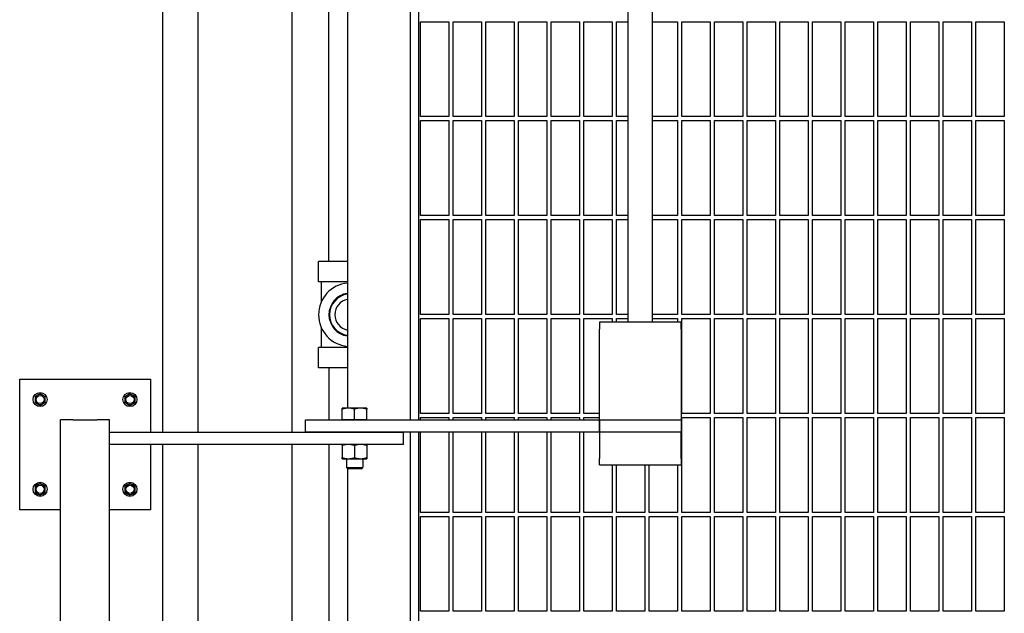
# Model space of a CAD drawing. Header units: inches. Extents: x 5 to 1128, y -85 to 748.
# Tile 671 of 693: x 732 to 763, y 625 to 643. Entities that reach past the tile are written whole.
import ezdxf

# ---------------------------------------------------------------- set-up
doc = ezdxf.new("R2010")
doc.units = ezdxf.units.IN
doc.header["$LTSCALE"] = 32
doc.header["$MEASUREMENT"] = 0
doc.layers.add('Visible (ANSI)', color=7, linetype='Continuous', lineweight=30)

msp = doc.modelspace()

# ---------------------------------------------------------------- linework, layer by layer
at = {"layer": 'Visible (ANSI)'}
for p, q in [((736.78063, 655.06478), (736.78063, 630.31478)), ((737.85813, 655.06478), (737.85813, 630.31478)), ((740.73313, 655.06478), (740.73313, 630.31478)), ((744.36063, 654.68978), (744.36063, 630.68978)), ((744.61063, 654.68978), (744.61063, 630.68978)), ((742.44063, 654.32578), (742.44063, 631.05378)), ((751.03063, 633.68978), (751.03063, 651.68978)), ((751.78063, 633.68978), (751.78063, 651.68978)), ((741.87313, 635.54524), (741.87313, 651.04986)), ((744.67313, 639.98478), (744.67313, 642.89103)), ((744.67313, 642.89103), (745.54813, 642.89103)), ((745.54813, 642.89103), (745.54813, 639.98478)), ((745.67313, 639.98478), (745.67313, 642.89103)), ((745.67313, 642.89103), (746.54813, 642.89103)), ((746.54813, 642.89103), (746.54813, 639.98478)), ((746.67313, 639.98478), (746.67313, 642.89103)), ((746.67313, 642.89103), (747.54813, 642.89103)), ((747.54813, 642.89103), (747.54813, 639.98478)), ((747.67313, 639.98478), (747.67313, 642.89103)), ((747.67313, 642.89103), (748.54813, 642.89103)), ((748.54813, 642.89103), (748.54813, 639.98478)), ((748.67313, 639.98478), (748.67313, 642.89103)), ((748.67313, 642.89103), (749.54813, 642.89103)), ((749.54813, 642.89103), (749.54813, 639.98478)), ((749.67313, 639.98478), (749.67313, 642.89103)), ((749.67313, 642.89103), (750.54813, 642.89103)), ((750.54813, 642.89103), (750.54813, 639.98478)), ((750.67313, 639.98478), (750.67313, 642.89103)), ((750.67313, 642.89103), (751.03063, 642.89103)), ((751.78063, 642.89103), (752.54813, 642.89103)), ((752.54813, 642.89103), (752.54813, 639.98478)), ((752.67313, 639.98478), (752.67313, 642.89103)), ((752.67313, 642.89103), (753.54813, 642.89103)), ((753.54813, 642.89103), (753.54813, 639.98478)), ((753.67313, 639.98478), (753.67313, 642.89103)), ((753.67313, 642.89103), (754.54813, 642.89103)), ((754.54813, 642.89103), (754.54813, 639.98478)), ((754.67313, 639.98478), (754.67313, 642.89103)), ((754.67313, 642.89103), (755.54813, 642.89103)), ((755.54813, 642.89103), (755.54813, 639.98478)), ((755.67313, 639.98478), (755.67313, 642.89103)), ((755.67313, 642.89103), (756.54813, 642.89103)), ((756.54813, 642.89103), (756.54813, 639.98478)), ((756.67313, 639.98478), (756.67313, 642.89103)), ((756.67313, 642.89103), (757.54813, 642.89103)), ((757.54813, 642.89103), (757.54813, 639.98478)), ((757.67313, 639.98478), (757.67313, 642.89103)), ((757.67313, 642.89103), (758.54813, 642.89103)), ((758.54813, 642.89103), (758.54813, 639.98478)), ((758.67313, 639.98478), (758.67313, 642.89103)), ((758.67313, 642.89103), (759.54813, 642.89103)), ((759.54813, 642.89103), (759.54813, 639.98478)), ((759.67313, 639.98478), (759.67313, 642.89103)), ((759.67313, 642.89103), (760.54813, 642.89103)), ((760.54813, 642.89103), (760.54813, 639.98478)), ((760.67313, 639.98478), (760.67313, 642.89103)), ((760.67313, 642.89103), (761.54813, 642.89103)), ((761.54813, 642.89103), (761.54813, 639.98478)), ((761.67313, 639.98478), (761.67313, 642.89103)), ((761.67313, 642.89103), (762.54813, 642.89103)), ((762.54813, 642.89103), (762.54813, 639.98478)), ((745.54813, 639.98478), (744.67313, 639.98478)), ((746.54813, 639.98478), (745.67313, 639.98478)), ((747.54813, 639.98478), (746.67313, 639.98478)), ((748.54813, 639.98478), (747.67313, 639.98478)), ((749.54813, 639.98478), (748.67313, 639.98478)), ((750.54813, 639.98478), (749.67313, 639.98478)), ((751.03063, 639.98478), (750.67313, 639.98478)), ((752.54813, 639.98478), (751.78063, 639.98478)), ((753.54813, 639.98478), (752.67313, 639.98478)), ((754.54813, 639.98478), (753.67313, 639.98478)), ((755.54813, 639.98478), (754.67313, 639.98478)), ((756.54813, 639.98478), (755.67313, 639.98478)), ((757.54813, 639.98478), (756.67313, 639.98478)), ((758.54813, 639.98478), (757.67313, 639.98478)), ((759.54813, 639.98478), (758.67313, 639.98478)), ((760.54813, 639.98478), (759.67313, 639.98478)), ((761.54813, 639.98478), (760.67313, 639.98478)), ((762.54813, 639.98478), (761.67313, 639.98478)), ((744.67313, 636.95353), (744.67313, 639.85978)), ((744.67313, 639.85978), (745.54813, 639.85978)), ((745.54813, 639.85978), (745.54813, 636.95353)), ((745.67313, 636.95353), (745.67313, 639.85978)), ((745.67313, 639.85978), (746.54813, 639.85978)), ((746.54813, 639.85978), (746.54813, 636.95353)), ((746.67313, 636.95353), (746.67313, 639.85978)), ((746.67313, 639.85978), (747.54813, 639.85978)), ((747.54813, 639.85978), (747.54813, 636.95353)), ((747.67313, 636.95353), (747.67313, 639.85978)), ((747.67313, 639.85978), (748.54813, 639.85978)), ((748.54813, 639.85978), (748.54813, 636.95353)), ((748.67313, 636.95353), (748.67313, 639.85978)), ((748.67313, 639.85978), (749.54813, 639.85978)), ((749.54813, 639.85978), (749.54813, 636.95353)), ((749.67313, 636.95353), (749.67313, 639.85978)), ((749.67313, 639.85978), (750.54813, 639.85978)), ((750.54813, 639.85978), (750.54813, 636.95353)), ((750.67313, 636.95353), (750.67313, 639.85978)), ((750.67313, 639.85978), (751.03063, 639.85978)), ((751.78063, 639.85978), (752.54813, 639.85978)), ((752.54813, 639.85978), (752.54813, 636.95353)), ((752.67313, 636.95353), (752.67313, 639.85978)), ((752.67313, 639.85978), (753.54813, 639.85978)), ((753.54813, 639.85978), (753.54813, 636.95353)), ((753.67313, 636.95353), (753.67313, 639.85978)), ((753.67313, 639.85978), (754.54813, 639.85978)), ((754.54813, 639.85978), (754.54813, 636.95353)), ((754.67313, 636.95353), (754.67313, 639.85978)), ((754.67313, 639.85978), (755.54813, 639.85978)), ((755.54813, 639.85978), (755.54813, 636.95353)), ((755.67313, 636.95353), (755.67313, 639.85978)), ((755.67313, 639.85978), (756.54813, 639.85978)), ((756.54813, 639.85978), (756.54813, 636.95353)), ((756.67313, 636.95353), (756.67313, 639.85978)), ((756.67313, 639.85978), (757.54813, 639.85978)), ((757.54813, 639.85978), (757.54813, 636.95353)), ((757.67313, 636.95353), (757.67313, 639.85978)), ((757.67313, 639.85978), (758.54813, 639.85978)), ((758.54813, 639.85978), (758.54813, 636.95353)), ((758.67313, 636.95353), (758.67313, 639.85978)), ((758.67313, 639.85978), (759.54813, 639.85978)), ((759.54813, 639.85978), (759.54813, 636.95353)), ((759.67313, 636.95353), (759.67313, 639.85978)), ((759.67313, 639.85978), (760.54813, 639.85978)), ((760.54813, 639.85978), (760.54813, 636.95353)), ((760.67313, 636.95353), (760.67313, 639.85978)), ((760.67313, 639.85978), (761.54813, 639.85978)), ((761.54813, 639.85978), (761.54813, 636.95353)), ((761.67313, 636.95353), (761.67313, 639.85978)), ((761.67313, 639.85978), (762.54813, 639.85978)), ((762.54813, 639.85978), (762.54813, 636.95353)), ((745.54813, 636.95353), (744.67313, 636.95353)), ((746.54813, 636.95353), (745.67313, 636.95353)), ((747.54813, 636.95353), (746.67313, 636.95353)), ((748.54813, 636.95353), (747.67313, 636.95353)), ((749.54813, 636.95353), (748.67313, 636.95353)), ((750.54813, 636.95353), (749.67313, 636.95353)), ((751.03063, 636.95353), (750.67313, 636.95353)), ((752.54813, 636.95353), (751.78063, 636.95353)), ((753.54813, 636.95353), (752.67313, 636.95353)), ((754.54813, 636.95353), (753.67313, 636.95353)), ((755.54813, 636.95353), (754.67313, 636.95353)), ((756.54813, 636.95353), (755.67313, 636.95353)), ((757.54813, 636.95353), (756.67313, 636.95353)), ((758.54813, 636.95353), (757.67313, 636.95353)), ((759.54813, 636.95353), (758.67313, 636.95353)), ((760.54813, 636.95353), (759.67313, 636.95353)), ((761.54813, 636.95353), (760.67313, 636.95353)), ((762.54813, 636.95353), (761.67313, 636.95353)), ((744.67313, 633.92228), (744.67313, 636.82853)), ((744.67313, 636.82853), (745.54813, 636.82853)), ((745.54813, 636.82853), (745.54813, 633.92228)), ((745.67313, 633.92228), (745.67313, 636.82853)), ((745.67313, 636.82853), (746.54813, 636.82853)), ((746.54813, 636.82853), (746.54813, 633.92228)), ((746.67313, 633.92228), (746.67313, 636.82853)), ((746.67313, 636.82853), (747.54813, 636.82853)), ((747.54813, 636.82853), (747.54813, 633.92228)), ((747.67313, 633.92228), (747.67313, 636.82853)), ((747.67313, 636.82853), (748.54813, 636.82853)), ((748.54813, 636.82853), (748.54813, 633.92228)), ((748.67313, 633.92228), (748.67313, 636.82853)), ((748.67313, 636.82853), (749.54813, 636.82853)), ((749.54813, 636.82853), (749.54813, 633.92228)), ((749.67313, 633.92228), (749.67313, 636.82853)), ((749.67313, 636.82853), (750.54813, 636.82853)), ((750.54813, 636.82853), (750.54813, 633.92228)), ((750.67313, 633.92228), (750.67313, 636.82853)), ((750.67313, 636.82853), (751.03063, 636.82853)), ((751.78063, 636.82853), (752.54813, 636.82853)), ((752.54813, 636.82853), (752.54813, 633.92228)), ((752.67313, 633.92228), (752.67313, 636.82853)), ((752.67313, 636.82853), (753.54813, 636.82853)), ((753.54813, 636.82853), (753.54813, 633.92228)), ((753.67313, 633.92228), (753.67313, 636.82853)), ((753.67313, 636.82853), (754.54813, 636.82853)), ((754.54813, 636.82853), (754.54813, 633.92228)), ((754.67313, 633.92228), (754.67313, 636.82853)), ((754.67313, 636.82853), (755.54813, 636.82853)), ((755.54813, 636.82853), (755.54813, 633.92228)), ((755.67313, 633.92228), (755.67313, 636.82853)), ((755.67313, 636.82853), (756.54813, 636.82853)), ((756.54813, 636.82853), (756.54813, 633.92228)), ((756.67313, 633.92228), (756.67313, 636.82853)), ((756.67313, 636.82853), (757.54813, 636.82853)), ((757.54813, 636.82853), (757.54813, 633.92228)), ((757.67313, 633.92228), (757.67313, 636.82853)), ((757.67313, 636.82853), (758.54813, 636.82853)), ((758.54813, 636.82853), (758.54813, 633.92228)), ((758.67313, 633.92228), (758.67313, 636.82853)), ((758.67313, 636.82853), (759.54813, 636.82853)), ((759.54813, 636.82853), (759.54813, 633.92228)), ((759.67313, 633.92228), (759.67313, 636.82853)), ((759.67313, 636.82853), (760.54813, 636.82853)), ((760.54813, 636.82853), (760.54813, 633.92228)), ((760.67313, 633.92228), (760.67313, 636.82853)), ((760.67313, 636.82853), (761.54813, 636.82853)), ((761.54813, 636.82853), (761.54813, 633.92228)), ((761.67313, 633.92228), (761.67313, 636.82853)), ((761.67313, 636.82853), (762.54813, 636.82853)), ((762.54813, 636.82853), (762.54813, 633.92228)), ((742.44063, 635.54524), (741.55563, 635.54524)), ((741.55563, 634.92524), (741.55563, 635.54524)), ((742.44063, 634.92524), (741.55563, 634.92524)), ((741.64063, 634.31339), (741.64063, 634.92524)), ((745.54813, 633.92228), (744.67313, 633.92228)), ((746.54813, 633.92228), (745.67313, 633.92228)), ((747.54813, 633.92228), (746.67313, 633.92228)), ((748.54813, 633.92228), (747.67313, 633.92228)), ((749.54813, 633.92228), (748.67313, 633.92228)), ((750.54813, 633.92228), (749.67313, 633.92228)), ((751.03063, 633.92228), (750.67313, 633.92228)), ((752.54813, 633.92228), (751.78063, 633.92228)), ((753.54813, 633.92228), (752.67313, 633.92228)), ((754.54813, 633.92228), (753.67313, 633.92228)), ((755.54813, 633.92228), (754.67313, 633.92228)), ((756.54813, 633.92228), (755.67313, 633.92228)), ((757.54813, 633.92228), (756.67313, 633.92228)), ((758.54813, 633.92228), (757.67313, 633.92228)), ((759.54813, 633.92228), (758.67313, 633.92228)), ((760.54813, 633.92228), (759.67313, 633.92228)), ((761.54813, 633.92228), (760.67313, 633.92228)), ((762.54813, 633.92228), (761.67313, 633.92228)), ((744.67313, 630.89103), (744.67313, 633.79728)), ((744.67313, 633.79728), (745.54813, 633.79728)), ((745.54813, 633.79728), (745.54813, 630.89103)), ((745.67313, 630.89103), (745.67313, 633.79728)), ((745.67313, 633.79728), (746.54813, 633.79728)), ((746.54813, 633.79728), (746.54813, 630.89103)), ((746.67313, 630.89103), (746.67313, 633.79728)), ((746.67313, 633.79728), (747.54813, 633.79728)), ((747.54813, 633.79728), (747.54813, 630.89103)), ((747.67313, 630.89103), (747.67313, 633.79728)), ((747.67313, 633.79728), (748.54813, 633.79728)), ((748.54813, 633.79728), (748.54813, 630.89103)), ((748.67313, 630.89103), (748.67313, 633.79728)), ((748.67313, 633.79728), (749.54813, 633.79728)), ((749.54813, 633.79728), (749.54813, 630.89103)), ((749.67313, 630.89103), (749.67313, 633.79728)), ((749.67313, 633.79728), (750.54813, 633.79728)), ((752.65563, 633.68978), (750.15563, 633.68978)), ((750.15563, 633.68978), (750.15563, 633.47011)), ((750.54813, 633.79728), (750.54813, 633.68978)), ((750.67313, 633.68978), (750.67313, 633.79728)), ((750.67313, 633.79728), (751.03063, 633.79728)), ((751.78063, 633.79728), (752.54813, 633.79728)), ((752.54813, 633.79728), (752.54813, 633.68978)), ((752.65563, 633.47011), (752.65563, 633.68978)), ((752.67313, 630.89103), (752.67313, 633.79728)), ((752.67313, 633.79728), (753.54813, 633.79728)), ((753.54813, 633.79728), (753.54813, 630.89103)), ((753.67313, 630.89103), (753.67313, 633.79728)), ((753.67313, 633.79728), (754.54813, 633.79728)), ((754.54813, 633.79728), (754.54813, 630.89103)), ((754.67313, 630.89103), (754.67313, 633.79728)), ((754.67313, 633.79728), (755.54813, 633.79728)), ((755.54813, 633.79728), (755.54813, 630.89103)), ((755.67313, 630.89103), (755.67313, 633.79728)), ((755.67313, 633.79728), (756.54813, 633.79728)), ((756.54813, 633.79728), (756.54813, 630.89103)), ((756.67313, 630.89103), (756.67313, 633.79728)), ((756.67313, 633.79728), (757.54813, 633.79728)), ((757.54813, 633.79728), (757.54813, 630.89103)), ((757.67313, 630.89103), (757.67313, 633.79728)), ((757.67313, 633.79728), (758.54813, 633.79728)), ((758.54813, 633.79728), (758.54813, 630.89103)), ((758.67313, 630.89103), (758.67313, 633.79728)), ((758.67313, 633.79728), (759.54813, 633.79728)), ((759.54813, 633.79728), (759.54813, 630.89103)), ((759.67313, 630.89103), (759.67313, 633.79728)), ((759.67313, 633.79728), (760.54813, 633.79728)), ((760.54813, 633.79728), (760.54813, 630.89103)), ((760.67313, 630.89103), (760.67313, 633.79728)), ((760.67313, 633.79728), (761.54813, 633.79728)), ((761.54813, 633.79728), (761.54813, 630.89103)), ((761.67313, 630.89103), (761.67313, 633.79728)), ((761.67313, 633.79728), (762.54813, 633.79728)), ((762.54813, 633.79728), (762.54813, 630.89103)), ((741.64063, 632.90524), (741.64063, 633.51709)), ((750.15563, 630.79961), (750.15563, 633.47011)), ((752.65563, 633.47011), (752.65563, 630.79961)), ((742.44063, 632.90524), (741.55563, 632.90524)), ((741.55563, 632.28524), (741.55563, 632.90524)), ((742.44063, 632.28524), (741.55563, 632.28524)), ((741.87313, 632.28524), (741.87313, 630.68978)), ((732.40563, 631.93978), (736.40563, 631.93978)), ((732.40563, 627.93978), (732.40563, 631.93978)), ((736.40563, 631.93978), (736.40563, 630.31478)), ((733.03063, 631.49491), (732.95263, 631.44988)), ((733.10863, 631.44988), (733.03063, 631.49491)), ((735.78063, 631.49491), (735.70263, 631.44988)), ((735.85863, 631.44988), (735.78063, 631.49491)), ((732.95263, 631.44988), (732.87463, 631.40485)), ((732.87463, 631.40485), (732.87463, 631.31478)), ((732.87463, 631.31478), (732.87463, 631.22471)), ((732.87463, 631.22471), (732.95263, 631.17968)), ((733.18663, 631.40485), (733.10863, 631.44988)), ((733.10863, 631.17968), (733.18663, 631.22471)), ((733.18663, 631.31478), (733.18663, 631.40485)), ((733.18663, 631.22471), (733.18663, 631.31478)), ((735.70263, 631.44988), (735.62463, 631.40485)), ((735.62463, 631.40485), (735.62463, 631.31478)), ((735.62463, 631.31478), (735.62463, 631.22471)), ((735.62463, 631.22471), (735.70263, 631.17968)), ((735.93663, 631.40485), (735.85863, 631.44988)), ((735.85863, 631.17968), (735.93663, 631.22471)), ((735.93663, 631.31478), (735.93663, 631.40485)), ((735.93663, 631.22471), (735.93663, 631.31478)), ((732.95263, 631.17968), (733.03063, 631.13465)), ((733.03063, 631.13465), (733.10863, 631.17968)), ((735.70263, 631.17968), (735.78063, 631.13465)), ((735.78063, 631.13465), (735.85863, 631.17968)), ((742.46813, 631.05378), (742.28063, 631.05378)), ((742.28063, 630.68978), (742.28063, 631.02029)), ((742.84313, 631.05378), (742.46813, 631.05378)), ((742.65563, 630.68978), (742.65563, 631.02029)), ((743.03063, 631.05378), (742.84313, 631.05378)), ((743.03063, 630.68978), (743.03063, 631.02029)), ((745.54813, 630.89103), (744.67313, 630.89103)), ((746.54813, 630.89103), (745.67313, 630.89103)), ((747.54813, 630.89103), (746.67313, 630.89103)), ((748.54813, 630.89103), (747.67313, 630.89103)), ((749.54813, 630.89103), (748.67313, 630.89103)), ((750.15563, 630.89103), (749.67313, 630.89103)), ((753.54813, 630.89103), (752.67313, 630.89103)), ((754.54813, 630.89103), (753.67313, 630.89103)), ((755.54813, 630.89103), (754.67313, 630.89103)), ((756.54813, 630.89103), (755.67313, 630.89103)), ((757.54813, 630.89103), (756.67313, 630.89103)), ((758.54813, 630.89103), (757.67313, 630.89103)), ((759.54813, 630.89103), (758.67313, 630.89103)), ((760.54813, 630.89103), (759.67313, 630.89103)), ((761.54813, 630.89103), (760.67313, 630.89103)), ((762.54813, 630.89103), (761.67313, 630.89103)), ((733.65563, 558.68978), (733.65563, 630.68978)), ((734.03063, 630.68978), (733.65563, 630.68978)), ((734.03063, 630.68978), (734.78063, 630.68978)), ((735.15563, 630.68978), (734.78063, 630.68978)), ((735.15563, 630.31478), (735.15563, 630.68978)), ((741.15563, 630.68978), (750.15563, 630.68978)), ((741.15563, 630.31478), (741.15563, 630.68978)), ((742.46813, 630.68978), (742.28063, 630.68978)), ((742.28063, 630.68978), (742.28063, 630.68978)), ((742.65563, 630.68978), (742.46813, 630.68978)), ((742.84313, 630.68978), (742.65563, 630.68978)), ((743.03063, 630.68978), (742.84313, 630.68978)), ((743.03063, 630.68978), (743.03063, 630.68978)), ((744.67313, 630.68978), (744.67313, 630.76603)), ((744.67313, 630.76603), (745.54813, 630.76603)), ((745.54813, 630.76603), (745.54813, 630.68978)), ((745.67313, 630.68978), (745.67313, 630.76603)), ((745.67313, 630.76603), (746.54813, 630.76603)), ((746.54813, 630.76603), (746.54813, 630.68978)), ((746.67313, 630.68978), (746.67313, 630.76603)), ((746.67313, 630.76603), (747.54813, 630.76603)), ((747.54813, 630.76603), (747.54813, 630.68978)), ((747.67313, 630.68978), (747.67313, 630.76603)), ((747.67313, 630.76603), (748.54813, 630.76603)), ((748.54813, 630.76603), (748.54813, 630.68978)), ((748.67313, 630.68978), (748.67313, 630.76603)), ((748.67313, 630.76603), (749.54813, 630.76603)), ((749.54813, 630.76603), (749.54813, 630.68978)), ((749.67313, 630.68978), (749.67313, 630.76603)), ((749.67313, 630.76603), (750.15563, 630.76603)), ((750.15563, 630.68978), (750.15563, 630.79961)), ((750.15563, 630.68978), (752.65563, 630.68978)), ((750.15563, 630.31478), (750.15563, 630.68978)), ((750.15563, 630.68978), (750.15563, 630.31478)), ((752.65563, 630.79961), (752.65563, 630.68978)), ((752.65563, 630.68978), (752.65563, 630.31478)), ((752.67313, 627.85978), (752.67313, 630.76603)), ((752.67313, 630.76603), (753.54813, 630.76603)), ((753.54813, 630.76603), (753.54813, 627.85978)), ((753.67313, 627.85978), (753.67313, 630.76603)), ((753.67313, 630.76603), (754.54813, 630.76603)), ((754.54813, 630.76603), (754.54813, 627.85978)), ((754.67313, 627.85978), (754.67313, 630.76603)), ((754.67313, 630.76603), (755.54813, 630.76603)), ((755.54813, 630.76603), (755.54813, 627.85978)), ((755.67313, 627.85978), (755.67313, 630.76603)), ((755.67313, 630.76603), (756.54813, 630.76603)), ((756.54813, 630.76603), (756.54813, 627.85978)), ((756.67313, 627.85978), (756.67313, 630.76603)), ((756.67313, 630.76603), (757.54813, 630.76603)), ((757.54813, 630.76603), (757.54813, 627.85978)), ((757.67313, 627.85978), (757.67313, 630.76603)), ((757.67313, 630.76603), (758.54813, 630.76603)), ((758.54813, 630.76603), (758.54813, 627.85978)), ((758.67313, 627.85978), (758.67313, 630.76603)), ((758.67313, 630.76603), (759.54813, 630.76603)), ((759.54813, 630.76603), (759.54813, 627.85978)), ((759.67313, 627.85978), (759.67313, 630.76603)), ((759.67313, 630.76603), (760.54813, 630.76603)), ((760.54813, 630.76603), (760.54813, 627.85978)), ((760.67313, 627.85978), (760.67313, 630.76603)), ((760.67313, 630.76603), (761.54813, 630.76603)), ((761.54813, 630.76603), (761.54813, 627.85978)), ((761.67313, 627.85978), (761.67313, 630.76603)), ((761.67313, 630.76603), (762.54813, 630.76603)), ((762.54813, 630.76603), (762.54813, 627.85978)), ((735.15563, 630.31478), (744.15563, 630.31478)), ((735.15563, 629.93978), (735.15563, 630.31478)), ((750.15563, 630.31478), (741.15563, 630.31478)), ((744.15563, 629.93978), (744.15563, 630.31478)), ((744.36063, 630.31478), (744.36063, 618.76228)), ((744.61063, 630.31478), (744.61063, 618.76228)), ((744.67313, 627.85978), (744.67313, 630.31478)), ((745.54813, 630.31478), (745.54813, 627.85978)), ((745.67313, 627.85978), (745.67313, 630.31478)), ((746.54813, 630.31478), (746.54813, 627.85978)), ((746.67313, 627.85978), (746.67313, 630.31478)), ((747.54813, 630.31478), (747.54813, 627.85978)), ((747.67313, 627.85978), (747.67313, 630.31478)), ((748.54813, 630.31478), (748.54813, 627.85978)), ((748.67313, 627.85978), (748.67313, 630.31478)), ((749.54813, 630.31478), (749.54813, 627.85978)), ((749.67313, 627.85978), (749.67313, 630.31478)), ((752.65563, 630.31478), (750.15563, 630.31478)), ((750.15563, 630.31478), (750.15563, 629.50478)), ((752.65563, 629.50478), (752.65563, 630.31478)), ((735.15563, 558.68978), (735.15563, 629.93978)), ((744.15563, 629.93978), (735.15563, 629.93978)), ((736.40563, 629.93978), (736.40563, 627.93978)), ((736.78063, 629.93978), (736.78063, 555.93978)), ((737.85813, 629.93978), (737.85813, 621.40691)), ((740.73313, 629.93978), (740.73313, 621.68285)), ((741.87313, 629.93978), (741.87313, 621.29692)), ((742.28063, 629.90629), (742.28063, 629.53527)), ((742.65563, 629.90629), (742.65563, 629.53527)), ((743.03063, 629.90629), (743.03063, 629.53527)), ((742.28063, 629.50178), (742.46813, 629.50178)), ((742.40563, 629.50178), (742.40563, 629.23555)), ((742.46813, 629.50178), (742.84313, 629.50178)), ((742.84313, 629.50178), (743.03063, 629.50178)), ((742.90563, 629.50178), (742.90563, 629.23555)), ((750.15563, 629.31478), (750.15563, 629.50478)), ((752.65563, 629.50478), (752.65563, 629.31478)), ((742.40563, 629.23555), (742.90563, 629.23555)), ((742.45282, 629.18978), (742.40563, 629.23555)), ((742.44063, 629.2016), (742.44063, 618.84541)), ((742.85844, 629.18978), (742.45282, 629.18978)), ((742.85844, 629.18978), (742.90563, 629.23555)), ((750.15563, 629.31478), (752.65563, 629.31478)), ((750.54813, 629.31478), (750.54813, 627.85978)), ((750.67313, 627.85978), (750.67313, 629.31478)), ((751.54813, 629.31478), (751.54813, 627.85978)), ((751.67313, 627.85978), (751.67313, 629.31478)), ((752.54813, 629.31478), (752.54813, 627.85978)), ((732.95263, 628.69988), (732.87463, 628.65485)), ((732.87463, 628.65485), (732.87463, 628.56478)), ((732.87463, 628.56478), (732.87463, 628.47471)), ((732.87463, 628.47471), (732.95263, 628.42968)), ((733.03063, 628.74491), (732.95263, 628.69988)), ((733.10863, 628.69988), (733.03063, 628.74491)), ((733.18663, 628.65485), (733.10863, 628.69988)), ((733.10863, 628.42968), (733.18663, 628.47471)), ((733.18663, 628.56478), (733.18663, 628.65485)), ((733.18663, 628.47471), (733.18663, 628.56478)), ((735.70263, 628.69988), (735.62463, 628.65485)), ((735.62463, 628.65485), (735.62463, 628.56478)), ((735.62463, 628.56478), (735.62463, 628.47471)), ((735.62463, 628.47471), (735.70263, 628.42968)), ((735.78063, 628.74491), (735.70263, 628.69988)), ((735.85863, 628.69988), (735.78063, 628.74491)), ((735.93663, 628.65485), (735.85863, 628.69988)), ((735.85863, 628.42968), (735.93663, 628.47471)), ((735.93663, 628.56478), (735.93663, 628.65485)), ((735.93663, 628.47471), (735.93663, 628.56478)), ((732.95263, 628.42968), (733.03063, 628.38465)), ((733.03063, 628.38465), (733.10863, 628.42968)), ((735.70263, 628.42968), (735.78063, 628.38465)), ((735.78063, 628.38465), (735.85863, 628.42968)), ((733.65563, 627.93978), (732.40563, 627.93978)), ((736.40563, 627.93978), (735.15563, 627.93978)), ((745.54813, 627.85978), (744.67313, 627.85978)), ((744.67313, 624.82853), (744.67313, 627.73478)), ((744.67313, 627.73478), (745.54813, 627.73478)), ((745.54813, 627.73478), (745.54813, 624.82853)), ((746.54813, 627.85978), (745.67313, 627.85978)), ((745.67313, 624.82853), (745.67313, 627.73478)), ((745.67313, 627.73478), (746.54813, 627.73478)), ((746.54813, 627.73478), (746.54813, 624.82853)), ((747.54813, 627.85978), (746.67313, 627.85978)), ((746.67313, 624.82853), (746.67313, 627.73478)), ((746.67313, 627.73478), (747.54813, 627.73478)), ((747.54813, 627.73478), (747.54813, 624.82853)), ((748.54813, 627.85978), (747.67313, 627.85978)), ((747.67313, 624.82853), (747.67313, 627.73478)), ((747.67313, 627.73478), (748.54813, 627.73478)), ((748.54813, 627.73478), (748.54813, 624.82853)), ((749.54813, 627.85978), (748.67313, 627.85978)), ((748.67313, 624.82853), (748.67313, 627.73478)), ((748.67313, 627.73478), (749.54813, 627.73478)), ((749.54813, 627.73478), (749.54813, 624.82853)), ((750.54813, 627.85978), (749.67313, 627.85978)), ((749.67313, 624.82853), (749.67313, 627.73478)), ((749.67313, 627.73478), (750.54813, 627.73478)), ((750.54813, 627.73478), (750.54813, 624.82853)), ((751.54813, 627.85978), (750.67313, 627.85978)), ((750.67313, 624.82853), (750.67313, 627.73478)), ((750.67313, 627.73478), (751.54813, 627.73478)), ((751.54813, 627.73478), (751.54813, 624.82853)), ((752.54813, 627.85978), (751.67313, 627.85978)), ((751.67313, 624.82853), (751.67313, 627.73478)), ((751.67313, 627.73478), (752.54813, 627.73478)), ((752.54813, 627.73478), (752.54813, 624.82853)), ((753.54813, 627.85978), (752.67313, 627.85978)), ((752.67313, 624.82853), (752.67313, 627.73478)), ((752.67313, 627.73478), (753.54813, 627.73478)), ((753.54813, 627.73478), (753.54813, 624.82853)), ((754.54813, 627.85978), (753.67313, 627.85978)), ((753.67313, 624.82853), (753.67313, 627.73478)), ((753.67313, 627.73478), (754.54813, 627.73478)), ((754.54813, 627.73478), (754.54813, 624.82853)), ((755.54813, 627.85978), (754.67313, 627.85978)), ((754.67313, 624.82853), (754.67313, 627.73478)), ((754.67313, 627.73478), (755.54813, 627.73478)), ((755.54813, 627.73478), (755.54813, 624.82853)), ((756.54813, 627.85978), (755.67313, 627.85978)), ((755.67313, 624.82853), (755.67313, 627.73478)), ((755.67313, 627.73478), (756.54813, 627.73478)), ((756.54813, 627.73478), (756.54813, 624.82853)), ((757.54813, 627.85978), (756.67313, 627.85978)), ((756.67313, 624.82853), (756.67313, 627.73478)), ((756.67313, 627.73478), (757.54813, 627.73478)), ((757.54813, 627.73478), (757.54813, 624.82853)), ((758.54813, 627.85978), (757.67313, 627.85978)), ((757.67313, 624.82853), (757.67313, 627.73478)), ((757.67313, 627.73478), (758.54813, 627.73478)), ((758.54813, 627.73478), (758.54813, 624.82853)), ((759.54813, 627.85978), (758.67313, 627.85978)), ((758.67313, 624.82853), (758.67313, 627.73478)), ((758.67313, 627.73478), (759.54813, 627.73478)), ((759.54813, 627.73478), (759.54813, 624.82853)), ((760.54813, 627.85978), (759.67313, 627.85978)), ((759.67313, 624.82853), (759.67313, 627.73478)), ((759.67313, 627.73478), (760.54813, 627.73478)), ((760.54813, 627.73478), (760.54813, 624.82853)), ((761.54813, 627.85978), (760.67313, 627.85978)), ((760.67313, 624.82853), (760.67313, 627.73478)), ((760.67313, 627.73478), (761.54813, 627.73478)), ((761.54813, 627.73478), (761.54813, 624.82853)), ((762.54813, 627.85978), (761.67313, 627.85978)), ((761.67313, 624.82853), (761.67313, 627.73478)), ((761.67313, 627.73478), (762.54813, 627.73478)), ((762.54813, 627.73478), (762.54813, 624.82853)), ((745.54813, 624.82853), (744.67313, 624.82853)), ((746.54813, 624.82853), (745.67313, 624.82853)), ((747.54813, 624.82853), (746.67313, 624.82853)), ((748.54813, 624.82853), (747.67313, 624.82853)), ((749.54813, 624.82853), (748.67313, 624.82853)), ((750.54813, 624.82853), (749.67313, 624.82853)), ((751.54813, 624.82853), (750.67313, 624.82853)), ((752.54813, 624.82853), (751.67313, 624.82853)), ((753.54813, 624.82853), (752.67313, 624.82853)), ((754.54813, 624.82853), (753.67313, 624.82853)), ((755.54813, 624.82853), (754.67313, 624.82853)), ((756.54813, 624.82853), (755.67313, 624.82853)), ((757.54813, 624.82853), (756.67313, 624.82853)), ((758.54813, 624.82853), (757.67313, 624.82853)), ((759.54813, 624.82853), (758.67313, 624.82853)), ((760.54813, 624.82853), (759.67313, 624.82853)), ((761.54813, 624.82853), (760.67313, 624.82853)), ((762.54813, 624.82853), (761.67313, 624.82853))]:
    msp.add_line(p, q, dxfattribs=at)
for centre, radius in [((733.03063, 631.31478), 0.216), ((735.78063, 631.31478), 0.216), ((733.03063, 631.31478), 0.1248), ((735.78063, 631.31478), 0.1248), ((733.03063, 628.56478), 0.216), ((735.78063, 628.56478), 0.216), ((733.03063, 628.56478), 0.1248), ((735.78063, 628.56478), 0.1248)]:
    msp.add_circle(centre, radius, dxfattribs=at)
for centre, radius, start, end in [((742.53063, 633.91524), 0.975, 95.296381, 264.703619), ((742.53063, 633.91524), 0.6575, 97.867468, 262.132532), ((742.53063, 633.91524), 0.63786, 98.111311, 261.888689), ((742.53063, 633.91524), 0.4785, 100.84121, 259.15879), ((733.03063, 631.31478), 0.156, 120, 180), ((733.03063, 631.31478), 0.156, 180, 240), ((733.03063, 631.31478), 0.156, 60, 120), ((733.03063, 631.31478), 0.156, 0, 60), ((733.03063, 631.31478), 0.156, 300, 0), ((735.78063, 631.31478), 0.156, 120, 180), ((735.78063, 631.31478), 0.156, 180, 240), ((735.78063, 631.31478), 0.156, 60, 120), ((735.78063, 631.31478), 0.156, 0, 60), ((735.78063, 631.31478), 0.156, 300, 0), ((733.03063, 631.31478), 0.156, 240, 300), ((735.78063, 631.31478), 0.156, 240, 300), ((733.03063, 628.56478), 0.156, 120, 180), ((733.03063, 628.56478), 0.156, 180, 240), ((733.03063, 628.56478), 0.156, 60, 120), ((733.03063, 628.56478), 0.156, 0, 60), ((733.03063, 628.56478), 0.156, 300, 0), ((735.78063, 628.56478), 0.156, 120, 180), ((735.78063, 628.56478), 0.156, 180, 240), ((735.78063, 628.56478), 0.156, 60, 120), ((735.78063, 628.56478), 0.156, 0, 60), ((735.78063, 628.56478), 0.156, 300, 0), ((733.03063, 628.56478), 0.156, 240, 300), ((735.78063, 628.56478), 0.156, 240, 300)]:
    msp.add_arc(centre, radius, start, end, dxfattribs=at)
for points in [[(742.28063, 631.02029), (742.28063, 631.05378), (742.28063, 631.05378)], [(742.46813, 631.05378), (742.38111, 631.05378), (742.28063, 631.02029)], [(742.65563, 631.02029), (742.55515, 631.05378), (742.46813, 631.05378)], [(742.84313, 631.05378), (742.75611, 631.05378), (742.65563, 631.02029)], [(743.03063, 631.02029), (742.93015, 631.05378), (742.84313, 631.05378)], [(743.03063, 631.05378), (743.03063, 631.05378), (743.03063, 631.02029)], [(742.28063, 629.90629), (742.28063, 629.93978), (742.28063, 629.93978)], [(742.46813, 629.93978), (742.38111, 629.93978), (742.28063, 629.90629)], [(742.65563, 629.90629), (742.55515, 629.93978), (742.46813, 629.93978)], [(742.84313, 629.93978), (742.75611, 629.93978), (742.65563, 629.90629)], [(743.03063, 629.90629), (742.93015, 629.93978), (742.84313, 629.93978)], [(743.03063, 629.93978), (743.03063, 629.93978), (743.03063, 629.90629)], [(742.28063, 629.53527), (742.38111, 629.50178), (742.46813, 629.50178)], [(742.28063, 629.50178), (742.28063, 629.50178), (742.28063, 629.53527)], [(742.46813, 629.50178), (742.55515, 629.50178), (742.65563, 629.53527)], [(742.65563, 629.53527), (742.75611, 629.50178), (742.84313, 629.50178)], [(742.84313, 629.50178), (742.93015, 629.50178), (743.03063, 629.53527)], [(743.03063, 629.53527), (743.03063, 629.50178), (743.03063, 629.50178)]]:
    msp.add_rational_spline(points, [1, 1.0379548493, 1], degree=2, dxfattribs=at)

doc.saveas('drawing.dxf')
